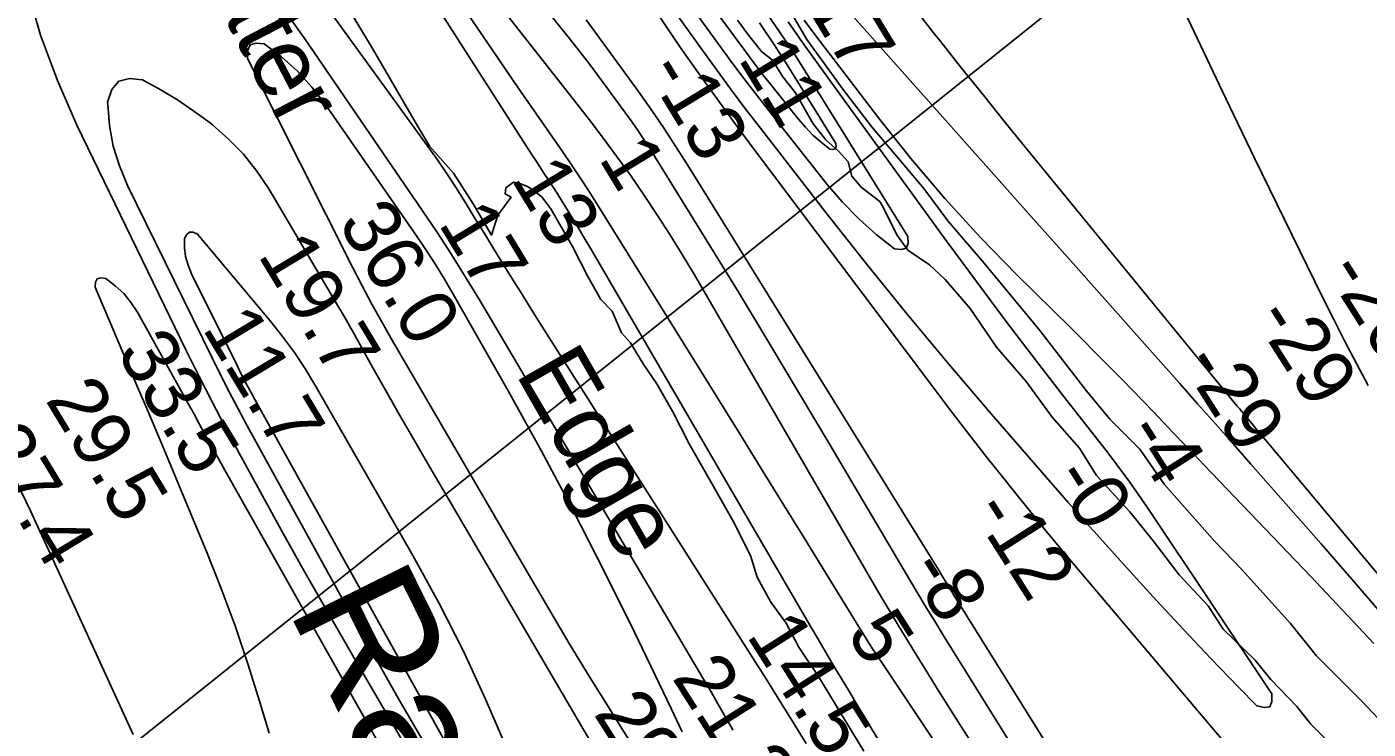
# Model space of a CAD drawing. Extents: x 3161615 to 3199515, y 867541 to 892976.
# Drawn here: x 3179855 to 3181424, y 883772 to 884594 of the extents above; entities that cross this region are included whole.
import ezdxf

# ---------------------------------------------------------------- set-up
doc = ezdxf.new("R2010")
doc.units = 0
for name, color, linetype in [('V-RIVR-EDGE', 7, 'Continuous'), ('V-RIVR-IDEN', 7, 'Continuous'), ('V-RIVR-RANG', 7, 'Continuous'), ('V-TOPO-DPTH', 7, 'Continuous'), ('V-TOPO-MINR', 7, 'Continuous'), ('V-TOPO-WATR', 7, 'Continuous')]:
    doc.layers.add(name, color=color, linetype=linetype)

msp = doc.modelspace()

# ---------------------------------------------------------------- linework, layer by layer
at = {"layer": 'V-RIVR-EDGE'}
for points in [[(3180222.5, 884629.8), (3180259.1, 884568.6), (3180305.2, 884489.3), (3180326.1, 884454.5), (3180354.1, 884422.9), (3180376.9, 884387.1), (3180398.3, 884350.3), (3180406, 884373.7), (3180421.3, 884394.6), (3180414.6, 884398.5), (3180415.1, 884405.6), (3180424.2, 884412.3), (3180430.9, 884411.3), (3180441.3, 884407), (3180457.1, 884395.5), (3180468, 884381.2), (3180493.2, 884337.2), (3180511.2, 884301.9), (3180526.4, 884275.2), (3180539.7, 884261.3), (3180550.6, 884236), (3180561.1, 884224.5), (3180575.8, 884199.7), (3180591.9, 884176.3), (3180610.5, 884143.8), (3180629.9, 884106.1), (3180654.6, 884062.6), (3180681.2, 884015.8), (3180701.6, 883975.7), (3180709.2, 883950.4), (3180725.3, 883920.8), (3180743.4, 883896.5), (3180758.1, 883868.3), (3180780.9, 883833.9), (3180834.1, 883746.5)], [(3181391.1, 883744.2), (3181357.3, 883778.1), (3181340.7, 883799.1), (3181310.2, 883830.7), (3181291.7, 883853.6), (3181254.6, 883889.5), (3181237, 883916.7), (3181203.2, 883953), (3181172.8, 883992.7), (3181145.2, 884026.6), (3181106.2, 884069.1), (3181086.3, 884101.1), (3181054.4, 884137.5), (3181024, 884179), (3180989.3, 884219.2), (3180958.4, 884264.6), (3180929.4, 884298.5), (3180910.8, 884315.7), (3180885.6, 884332.9), (3180872.8, 884350.6), (3180857.1, 884382.1), (3180852.8, 884389.8), (3180831, 884406.5), (3180820, 884419.4), (3180815.8, 884436.1), (3180804.4, 884448.5), (3180789.6, 884461.9), (3180774.9, 884480.6), (3180754, 884516.8), (3180739.2, 884535.5), (3180727.4, 884555.1), (3180714.5, 884565.1), (3180697.9, 884585.7), (3180686.5, 884601.9)], [(3180752.8, 884604.6), (3180767.5, 884579.3), (3180810.7, 884519.6), (3180843.1, 884477.5), (3180904.4, 884404.9), (3180932.4, 884367.1), (3180974.8, 884317.4), (3181039.9, 884238.6), (3181094.1, 884168.4), (3181122.1, 884134.9), (3181156.9, 884100), (3181185.4, 884058.9), (3181244.8, 883992), (3181276.2, 883959.5), (3181333.3, 883896), (3181363.2, 883858.7), (3181416.5, 883805.6), (3181476.9, 883741.6)]]:
    msp.add_lwpolyline(points, dxfattribs=at)
at = {"layer": 'V-RIVR-RANG'}
msp.add_line((3179577.1, 883433.2), (3181234.3, 884758.5), dxfattribs=at)
at = {"layer": 'V-TOPO-DPTH'}
for points in [[(3180112.2, 884965.1), (3180445.3, 884445.1), (3180450.2, 884437.7), (3180455, 884430.2), (3180459.9, 884422.7), (3180464.8, 884415.3), (3180472.2, 884404.1), (3180473.5, 884402.3), (3180474.7, 884400.4), (3180477, 884396.6), (3180488.2, 884378.5), (3180494.9, 884367.5), (3180501.6, 884356.5), (3180508.2, 884345.4), (3180514.7, 884334.3), (3180765.6, 883903.3), (3180782.3, 883874.8), (3180799.1, 883846.3), (3180816.1, 883818), (3180833.1, 883789.7), (3180861.5, 883743)], [(3180112.2, 884965.1), (3180445.3, 884445.1), (3180450.2, 884437.7), (3180455, 884430.2), (3180459.9, 884422.7), (3180464.8, 884415.3), (3180472.2, 884404.1), (3180473.5, 884402.3), (3180474.7, 884400.4), (3180477, 884396.6), (3180488.2, 884378.5), (3180494.9, 884367.5), (3180501.6, 884356.5), (3180508.2, 884345.4), (3180514.7, 884334.3), (3180765.6, 883903.3), (3180782.3, 883874.8), (3180799.1, 883846.3), (3180816.1, 883818), (3180833.1, 883789.7), (3180861.5, 883743)], [(3180498.7, 884766.9), (3180545.5, 884686), (3180563.3, 884656.3), (3180581.5, 884626.8), (3180600.5, 884597.9), (3180620, 884569.2), (3180640, 884540.9), (3180660.2, 884512.7), (3180680.6, 884484.8), (3180701.3, 884456.9), (3180911.3, 884177.4), (3180933.5, 884148.1), (3180955.8, 884119), (3180978.5, 884090), (3181001.3, 884061.2), (3181002.2, 884060), (3181024.8, 884032), (3181047.5, 884004), (3181070.5, 883976.3), (3181093.7, 883948.7), (3181306.1, 883697.9), (3181358.2, 883635.8), (3181409.8, 883573.3), (3181460.8, 883510.3)], [(3180696.8, 884644.8), (3180734.8, 884589.3), (3180742.2, 884578.4), (3180749.4, 884567.5), (3180756.5, 884556.4), (3180763.5, 884545.3), (3180885.6, 884348.8), (3180885.9, 884340.7), (3180883.8, 884335.1), (3180878.1, 884333.4), (3180870.1, 884334.3), (3180848.6, 884351.2), (3180828.1, 884369.3), (3180809.2, 884388.9), (3180791.3, 884409.7), (3180718.3, 884501.9), (3180706.1, 884517.5), (3180694, 884533.2), (3180682.1, 884549), (3180670.4, 884565), (3180584.5, 884683.7)], [(3180696.8, 884644.8), (3180734.8, 884589.3), (3180742.2, 884578.4), (3180749.4, 884567.5), (3180756.5, 884556.4), (3180763.5, 884545.3), (3180885.6, 884348.8), (3180885.9, 884340.7), (3180883.8, 884335.1), (3180878.1, 884333.4), (3180870.1, 884334.3), (3180848.6, 884351.2), (3180828.1, 884369.3), (3180809.2, 884388.9), (3180791.3, 884409.7), (3180718.3, 884501.9), (3180706.1, 884517.5), (3180694, 884533.2), (3180682.1, 884549), (3180670.4, 884565), (3180584.5, 884683.7)], [(3180372.3, 884664.6), (3180511.5, 884487), (3180528.3, 884465), (3180544.9, 884442.8), (3180561, 884420.3), (3180576.8, 884397.5), (3180592.1, 884374.5), (3180607.1, 884351.2), (3180621.6, 884327.6), (3180635.8, 884303.8), (3180834.9, 883960.6), (3180854.4, 883927.2), (3180874.2, 883894), (3180894.4, 883861), (3180914.7, 883828), (3180920.2, 883819.1), (3180943.7, 883782), (3180967.5, 883745)], [(3180967.5, 883745), (3180943.7, 883782), (3180920.2, 883819.1), (3180914.7, 883828), (3180894.4, 883861), (3180874.2, 883894), (3180854.4, 883927.2), (3180834.9, 883960.6), (3180635.8, 884303.8), (3180621.6, 884327.6), (3180607.1, 884351.2), (3180592.1, 884374.5), (3180576.8, 884397.5), (3180561, 884420.3), (3180544.9, 884442.8), (3180528.3, 884465), (3180511.5, 884487), (3180372.3, 884664.6)], [(3181424.4, 884174.4), (3181410.6, 884200), (3181397.1, 884225.8), (3181383.9, 884251.7), (3181370.9, 884277.7), (3181325.9, 884369.2), (3181291.6, 884439.5), (3181257.6, 884510.1), (3181224, 884580.8), (3181190.7, 884651.7)], [(3181424.4, 884174.4), (3181410.6, 884200), (3181397.1, 884225.8), (3181383.9, 884251.7), (3181370.9, 884277.7), (3181325.9, 884369.2), (3181291.6, 884439.5), (3181257.6, 884510.1), (3181224, 884580.8), (3181190.7, 884651.7)], [(3180680.9, 883771.3), (3180679.5, 883773.8), (3180678.1, 883776.3), (3180669.2, 883791.9), (3180663.4, 883802.1), (3180657.5, 883812.4), (3180651.5, 883822.6), (3180645.5, 883832.8), (3180384.3, 884274.5), (3180368.1, 884301.3), (3180351.6, 884327.8), (3180334.5, 884354), (3180317.1, 884380), (3180180.1, 884580), (3180138, 884639.4)], [(3180894.2, 884614.6), (3180915.8, 884587.1), (3180923.1, 884577.9), (3180948.5, 884545.8), (3180974, 884513.9), (3180999.6, 884482.1), (3181025.4, 884450.4), (3181271.1, 884150.4), (3181273.5, 884147.4), (3181274.8, 884145.9), (3181276, 884144.4), (3181284.2, 884134.5), (3181289.5, 884128.1), (3181294.8, 884121.6), (3181300.2, 884115.2), (3181305.6, 884108.8), (3181492, 883886.3)], [(3180894.2, 884614.6), (3180915.8, 884587.1), (3180923.1, 884577.9), (3180948.5, 884545.8), (3180974, 884513.9), (3180999.6, 884482.1), (3181025.4, 884450.4), (3181271.1, 884150.4), (3181273.5, 884147.4), (3181274.8, 884145.9), (3181276, 884144.4), (3181284.2, 884134.5), (3181289.5, 884128.1), (3181294.8, 884121.6), (3181300.2, 884115.2), (3181305.6, 884108.8), (3181492, 883886.3)], [(3181296.2, 883356.7), (3180938.2, 883931.3), (3180937.5, 883932.5), (3180935.3, 883936), (3180929.2, 883946), (3180925.5, 883952.2), (3180921.7, 883958.4), (3180918, 883964.5), (3180914.2, 883970.7), (3180627.8, 884432.7), (3180613.9, 884454.5), (3180599.8, 884476.1), (3180585.2, 884497.3), (3180570.3, 884518.4), (3180509.4, 884602.3)], [(3181296.2, 883356.7), (3180938.2, 883931.3), (3180937.5, 883932.5), (3180935.3, 883936), (3180929.2, 883946), (3180925.5, 883952.2), (3180921.7, 883958.4), (3180918, 883964.5), (3180914.2, 883970.7), (3180627.8, 884432.7), (3180613.9, 884454.5), (3180599.8, 884476.1), (3180585.2, 884497.3), (3180570.3, 884518.4), (3180509.4, 884602.3)], [(3180600.5, 884597.9), (3180620, 884569.2), (3180640, 884540.9), (3180660.2, 884512.7), (3180680.6, 884484.8), (3180701.3, 884456.9), (3180911.3, 884177.4), (3180933.5, 884148.1), (3180955.8, 884119), (3180978.5, 884090), (3181001.3, 884061.2), (3181002.2, 884060), (3181024.8, 884032), (3181047.5, 884004), (3181070.5, 883976.3), (3181093.7, 883948.7), (3181306.1, 883697.9)], [(3181430.8, 883872.7), (3181357.1, 883950.9), (3181232.5, 884081.1), (3181220.5, 884093.6), (3181208.5, 884106.2), (3181196.6, 884118.7), (3181184.6, 884131.3), (3181172.6, 884143.9), (3181160.6, 884156.4), (3181148.5, 884168.8), (3181136.4, 884181.3), (3181132.7, 884185.1), (3181118.6, 884199.4), (3181104.5, 884213.6), (3181090.4, 884227.7), (3181076.2, 884241.8), (3181012.8, 884304.3), (3180970.2, 884348.1), (3180928.8, 884393.1), (3180889.3, 884439.8), (3180851.1, 884487.6), (3180802, 884551.9), (3180789.4, 884568.5), (3180776.9, 884585.1), (3180764.5, 884601.9)], [(3181430.8, 883872.7), (3181357.1, 883950.9), (3181232.5, 884081.1), (3181220.5, 884093.6), (3181208.5, 884106.2), (3181196.6, 884118.7), (3181184.6, 884131.3), (3181172.6, 884143.9), (3181160.6, 884156.4), (3181148.5, 884168.8), (3181136.4, 884181.3), (3181132.7, 884185.1), (3181118.6, 884199.4), (3181104.5, 884213.6), (3181090.4, 884227.7), (3181076.2, 884241.8), (3181012.8, 884304.3), (3180970.2, 884348.1), (3180928.8, 884393.1), (3180889.3, 884439.8), (3180851.1, 884487.6), (3180802, 884551.9), (3180789.4, 884568.5), (3180776.9, 884585.1), (3180764.5, 884601.9)], [(3180821.9, 884605.8), (3180986.4, 884421.2), (3181029.6, 884372.6), (3181072.8, 884324.1), (3181116, 884275.5), (3181159.2, 884226.8), (3181203.7, 884176.6), (3181224.6, 884153.1), (3181245.4, 884129.5), (3181266.2, 884106), (3181287, 884082.5), (3181328, 884036.1), (3181369.1, 883989.3), (3181410.1, 883942.2), (3181450.7, 883894.9)], [(3181450.7, 883894.9), (3181410.1, 883942.2), (3181369.1, 883989.3), (3181328, 884036.1), (3181287, 884082.5), (3181266.2, 884106), (3181245.4, 884129.5), (3181224.6, 884153.1), (3181203.7, 884176.6), (3181159.2, 884226.8), (3181116, 884275.5), (3181072.8, 884324.1), (3181029.6, 884372.6), (3180986.4, 884421.2), (3180821.9, 884605.8)], [(3180319.8, 883756.6), (3180289.4, 883808.8), (3180259.6, 883861.3), (3180230.1, 883914), (3180112.7, 884127.4), (3180102.1, 884147.1), (3180091.6, 884166.9), (3180081.4, 884186.8), (3180071.5, 884206.8), (3179972.5, 884408.5), (3179963.2, 884431.3), (3179955.8, 884454.5), (3179951.6, 884478.6), (3179949.4, 884503.1), (3179949.3, 884505.9), (3179954.4, 884520.5), (3179962.4, 884530.4), (3179974.8, 884533.4), (3179990.2, 884531.8), (3180010.8, 884520.6), (3180030.9, 884508.7), (3180050.3, 884495.5), (3180069.2, 884481.6), (3180072.1, 884479.3), (3180090.9, 884462.7), (3180108.4, 884444.9), (3180123.8, 884425.2), (3180137.8, 884404.3), (3180220, 884265.6), (3180224.1, 884258.5), (3180228.3, 884251.3), (3180232.4, 884244.1), (3180236.5, 884236.9), (3180259.8, 884195.2), (3180275.6, 884167.2), (3180291.4, 884139.2), (3180307.5, 884111.3), (3180323.7, 884083.5), (3180525.1, 883739.3)]]:
    msp.add_lwpolyline(points, dxfattribs=at)
at = {"layer": 'V-TOPO-MINR'}
for points in [[(3179979.2, 883766.2), (3179880.1, 883982.1), (3179869.6, 884005), (3179858.9, 884027.8), (3179848.2, 884050.6), (3179837.4, 884073.4), (3179826.6, 884096.1), (3179815.6, 884118.8), (3179804.6, 884141.4), (3179793.5, 884164), (3179527, 884705), (3179525, 884709.1), (3179523.1, 884713.2), (3179521.3, 884717.3), (3179519.6, 884721.5), (3179496.7, 884778.4), (3179489.4, 884798), (3179482.8, 884817.8)], [(3180712, 884598.5), (3180731, 884570.3), (3180734.4, 884565.1), (3180737.8, 884560), (3180741.1, 884554.8), (3180744.4, 884549.6), (3180801.4, 884457.7), (3180801.6, 884454), (3180800.6, 884451.4), (3180797.9, 884450.6), (3180794.2, 884451), (3180784.1, 884458.9), (3180774.5, 884467.3), (3180765.7, 884476.5), (3180757.3, 884486.2), (3180723.2, 884528.9), (3180717.3, 884536.3), (3180711.6, 884543.8), (3180705.9, 884551.3), (3180700.2, 884558.8), (3180510.9, 884815.6)], [(3179842.4, 884694.2), (3179855.1, 884638.8), (3179870.6, 884584.3), (3179890.5, 884531.2), (3179913.2, 884479.1), (3180040.9, 884216.3), (3180056.1, 884185.8), (3180071.5, 884155.4), (3180087.3, 884125.2), (3180103.4, 884095.1), (3180125.3, 884054.8), (3180152.8, 884004.9), (3180180.6, 883955.1), (3180208.8, 883905.6), (3180237.4, 883856.3), (3180370.5, 883628.7)], [(3180696.8, 884644.8), (3180734.8, 884589.3), (3180742.2, 884578.4), (3180749.4, 884567.5), (3180756.5, 884556.4), (3180763.5, 884545.3), (3180885.6, 884348.8), (3180885.9, 884340.7), (3180883.8, 884335.1), (3180878.1, 884333.4), (3180870.1, 884334.3), (3180848.6, 884351.2), (3180828.1, 884369.3), (3180809.2, 884388.9), (3180791.3, 884409.7), (3180718.3, 884501.9), (3180706.1, 884517.5), (3180694, 884533.2), (3180682.1, 884549), (3180670.4, 884565), (3180584.5, 884683.7)], [(3180372.3, 884664.6), (3180511.5, 884487), (3180528.3, 884465), (3180544.9, 884442.8), (3180561, 884420.3), (3180576.8, 884397.5), (3180592.1, 884374.5), (3180607.1, 884351.2), (3180621.6, 884327.6), (3180635.8, 884303.8), (3180834.9, 883960.6), (3180854.4, 883927.2), (3180874.2, 883894), (3180894.4, 883861), (3180914.7, 883828), (3180920.2, 883819.1), (3180943.7, 883782), (3180967.5, 883745)], [(3181424.4, 884174.4), (3181410.6, 884200), (3181397.1, 884225.8), (3181383.9, 884251.7), (3181370.9, 884277.7), (3181325.9, 884369.2), (3181291.6, 884439.5), (3181257.6, 884510.1), (3181224, 884580.8), (3181190.7, 884651.7)], [(3180138, 884639.4), (3180180.1, 884580), (3180317.1, 884380), (3180334.5, 884354), (3180351.6, 884327.8), (3180368.1, 884301.3), (3180384.3, 884274.5), (3180645.5, 883832.8), (3180651.5, 883822.6), (3180657.5, 883812.4), (3180663.4, 883802.1), (3180669.2, 883791.9), (3180678.1, 883776.3), (3180679.5, 883773.8), (3180680.9, 883771.3)], [(3180358, 884628.3), (3180393.7, 884575.3), (3180429.8, 884522.5), (3180481.5, 884448.1), (3180492.1, 884432.7), (3180502.4, 884417.2), (3180512.6, 884401.5), (3180522.5, 884385.7), (3180687.7, 884119.7), (3180713.2, 884078.6), (3180738.7, 884037.4), (3180764.2, 883996.2), (3180789.6, 883955), (3180831.4, 883886.9), (3180835.9, 883879.7), (3180840.4, 883872.6), (3180845, 883865.4), (3180849.7, 883858.4), (3181294, 883192)], [(3180745.4, 884599.8), (3180762.4, 884575.8), (3180779.6, 884551.9), (3180796.8, 884528.1), (3180931.3, 884342.9), (3180965.8, 884295.9), (3181000.7, 884249.2), (3181036, 884202.8), (3181071.7, 884156.7), (3181117.5, 884098.2), (3181130.4, 884081.4), (3181142.9, 884064.5), (3181155.1, 884047.2), (3181167, 884029.8), (3181311.4, 883813.8), (3181311.5, 883804.7), (3181309.1, 883798.7), (3181302.8, 883797.6), (3181293.9, 883799.6), (3181272.5, 883821.6), (3181240.3, 883855.1), (3181208.2, 883888.9), (3181176.6, 883923), (3181145.2, 883957.3), (3181102.7, 884004.3), (3181092.8, 884015.3), (3181082.9, 884026.5), (3181073.1, 884037.6), (3181063.3, 884048.8), (3180983, 884141.4), (3180933.5, 884199.4), (3180884.7, 884257.8), (3180836.9, 884317.1), (3180789.7, 884376.8), (3180713.1, 884475.3), (3180694.9, 884499), (3180676.9, 884522.9), (3180659.3, 884547), (3180641.8, 884571.2), (3180602.4, 884626.6)], [(3180894.2, 884614.6), (3180915.8, 884587.1), (3180923.1, 884577.9), (3180948.5, 884545.8), (3180974, 884513.9), (3180999.6, 884482.1), (3181025.4, 884450.4), (3181271.1, 884150.4), (3181273.5, 884147.4), (3181274.8, 884145.9), (3181276, 884144.4), (3181284.2, 884134.5), (3181289.5, 884128.1), (3181294.8, 884121.6), (3181300.2, 884115.2), (3181305.6, 884108.8), (3181492, 883886.3)], [(3180212.7, 884607.3), (3180323.3, 884455.2), (3180335.2, 884438.5), (3180346.7, 884421.6), (3180357.9, 884404.4), (3180368.8, 884387.1), (3180368.9, 884386.9), (3180379.5, 884369.5), (3180390.1, 884352.1), (3180400.8, 884334.7), (3180411.5, 884317.4), (3180422.2, 884300), (3180433, 884282.7), (3180443.9, 884265.5), (3180454.8, 884248.2), (3180704, 883856.2), (3180719.8, 883831.2), (3180735.6, 883806), (3180751.2, 883780.8), (3180766.8, 883755.6)], [(3180466.8, 884608.7), (3180489.9, 884580.3), (3180512.3, 884551.3), (3180534.2, 884521.9), (3180563, 884482.3), (3180570, 884472.3), (3180576.9, 884462.3), (3180583.6, 884452), (3180590.1, 884441.7), (3180650.5, 884343.7), (3180686.9, 884284.2), (3180723.1, 884224.6), (3180759, 884164.8), (3180794.6, 884104.8), (3180887.6, 883947.5), (3180897.3, 883931.2), (3180907.1, 883914.9), (3180917, 883898.7), (3180927, 883882.5), (3181048.6, 883687.2)], [(3180509.4, 884602.3), (3180570.3, 884518.4), (3180585.2, 884497.3), (3180599.8, 884476.1), (3180613.9, 884454.5), (3180627.8, 884432.7), (3180914.2, 883970.7), (3180918, 883964.5), (3180921.7, 883958.4), (3180925.5, 883952.2), (3180929.2, 883946), (3180935.3, 883936), (3180937.5, 883932.5), (3180938.2, 883931.3), (3181296.2, 883356.7)], [(3181306.1, 883697.9), (3181093.7, 883948.7), (3181070.5, 883976.3), (3181047.5, 884004), (3181024.8, 884032), (3181002.2, 884060), (3181001.3, 884061.2), (3180978.5, 884090), (3180955.8, 884119), (3180933.5, 884148.1), (3180911.3, 884177.4), (3180701.3, 884456.9), (3180680.6, 884484.8), (3180660.2, 884512.7), (3180640, 884540.9), (3180620, 884569.2), (3180600.5, 884597.9)], [(3180764.5, 884601.9), (3180776.9, 884585.1), (3180789.4, 884568.5), (3180802, 884551.9), (3180851.1, 884487.6), (3180889.3, 884439.8), (3180928.8, 884393.1), (3180970.2, 884348.1), (3181012.8, 884304.3), (3181076.2, 884241.8), (3181090.4, 884227.7), (3181104.5, 884213.6), (3181118.6, 884199.4), (3181132.7, 884185.1), (3181136.4, 884181.3), (3181148.5, 884168.8), (3181160.6, 884156.4), (3181172.6, 884143.9), (3181184.6, 884131.3), (3181196.6, 884118.7), (3181208.5, 884106.2), (3181220.5, 884093.6), (3181232.5, 884081.1), (3181357.1, 883950.9), (3181430.8, 883872.7)], [(3181450.7, 883894.9), (3181410.1, 883942.2), (3181369.1, 883989.3), (3181328, 884036.1), (3181287, 884082.5), (3181266.2, 884106), (3181245.4, 884129.5), (3181224.6, 884153.1), (3181203.7, 884176.6), (3181159.2, 884226.8), (3181116, 884275.5), (3181072.8, 884324.1), (3181029.6, 884372.6), (3180986.4, 884421.2), (3180821.9, 884605.8)], [(3180580.5, 883725.6), (3180538.7, 883792.5), (3180514, 883832.6), (3180489.5, 883872.7), (3180465.4, 883913.1), (3180441.6, 883953.7), (3180282.5, 884226.8), (3180270.4, 884248.1), (3180258.5, 884269.6), (3180247, 884291.2), (3180235.8, 884313), (3180113.1, 884557), (3180113.4, 884566.5), (3180116.2, 884573), (3180123.1, 884575), (3180132.5, 884574), (3180152.6, 884558.7), (3180171.5, 884542), (3180188.4, 884523.4), (3180203.9, 884503.4), (3180310.7, 884349.5), (3180322, 884332.8), (3180332.9, 884315.9), (3180343.4, 884298.7), (3180353.6, 884281.3), (3180417.8, 884168.1), (3180456.4, 884098.4), (3180494.1, 884028.2), (3180530.3, 883957.2), (3180565.6, 883885.7), (3180608.5, 883796.5), (3180621.7, 883769.3)], [(3180525.1, 883739.3), (3180323.7, 884083.5), (3180307.5, 884111.3), (3180291.4, 884139.2), (3180275.6, 884167.2), (3180259.8, 884195.2), (3180236.5, 884236.9), (3180232.4, 884244.1), (3180228.3, 884251.3), (3180224.1, 884258.5), (3180220, 884265.6), (3180137.8, 884404.3), (3180123.8, 884425.2), (3180108.4, 884444.9), (3180090.9, 884462.7), (3180072.1, 884479.3), (3180069.2, 884481.6), (3180050.3, 884495.5), (3180030.9, 884508.7), (3180010.8, 884520.6), (3179990.2, 884531.8), (3179974.8, 884533.4), (3179962.4, 884530.4), (3179954.4, 884520.5), (3179949.3, 884505.9), (3179949.4, 884503.1), (3179951.6, 884478.6), (3179955.8, 884454.5), (3179963.2, 884431.3), (3179972.5, 884408.5), (3180071.5, 884206.8), (3180081.4, 884186.8), (3180091.6, 884166.9), (3180102.1, 884147.1), (3180112.7, 884127.4), (3180230.1, 883914), (3180259.6, 883861.3), (3180289.4, 883808.8), (3180319.8, 883756.6)], [(3180416.4, 883749.9), (3180391.6, 883807.6), (3180365.3, 883864.5), (3180336.7, 883920.3), (3180306.6, 883975.4), (3180192.9, 884173.4), (3180180.7, 884193.4), (3180167.8, 884212.9), (3180153.9, 884231.8), (3180139.4, 884250.1), (3180054.5, 884351.3), (3180049.5, 884353.6), (3180045.2, 884353.9), (3180041.9, 884351.1), (3180039.2, 884346.2), (3180039.4, 884335.6), (3180040.6, 884325.2), (3180043.5, 884315.1), (3180047.5, 884305.2), (3180100.7, 884197.7), (3180105.7, 884187.7), (3180110.8, 884177.8), (3180116.1, 884168), (3180121.5, 884158.2), (3180386.3, 883682)], [(3180138.3, 883767.8), (3180127.5, 883804.1), (3180113.5, 883848.8), (3180098.5, 883893.1), (3180082.2, 883936.9), (3180064.9, 883980.4), (3180030.2, 884063.7), (3180018.9, 884090.8), (3180007.6, 884117.8), (3179996.2, 884144.8), (3179984.8, 884171.8), (3179934.8, 884289.4), (3179935.2, 884295.2), (3179937.1, 884299.2), (3179941.4, 884300.4), (3179947.2, 884299.7), (3179958.2, 884291.2), (3179968.3, 884281.9), (3179976.8, 884271.1), (3179984.5, 884259.5), (3180045.9, 884149.2), (3180047.7, 884146), (3180049.4, 884142.9), (3180051.2, 884139.6), (3180052.9, 884136.4), (3180061.6, 884120.3), (3180067.8, 884109.1), (3180073.9, 884097.9), (3180080.1, 884086.7), (3180086.4, 884075.5), (3180332.5, 883638.7)]]:
    msp.add_lwpolyline(points, dxfattribs=at)
at = {"layer": 'V-TOPO-WATR'}
msp.add_lwpolyline([(3180112.2, 884965.1), (3180445.3, 884445.1), (3180450.2, 884437.7), (3180455, 884430.2), (3180459.9, 884422.7), (3180464.8, 884415.3), (3180472.2, 884404.1), (3180473.5, 884402.3), (3180474.7, 884400.4), (3180477, 884396.6), (3180488.2, 884378.5), (3180494.9, 884367.5), (3180501.6, 884356.5), (3180508.2, 884345.4), (3180514.7, 884334.3), (3180765.6, 883903.3), (3180782.3, 883874.8), (3180799.1, 883846.3), (3180816.1, 883818), (3180833.1, 883789.7), (3180861.5, 883743)], dxfattribs=at)

# ---------------------------------------------------------------- texts
at = {"layer": 'V-RIVR-IDEN'}
for s, height, rotation, p in [('Water', 83, 297.4555, (3180019.2, 884732.2)), ('Edge', 83, 299.7696, (3180425.7, 884188.9)), ('Raccourci', 150, 296.3459, (3180159.3, 883913.3))]:
    msp.add_text(s, height=height, rotation=rotation, dxfattribs=at).set_placement(p)
at = {"layer": 'V-RIVR-RANG'}
for s, rotation, p in [('-17', 301.2672, (3180749.6, 884645.3)), ('11', 301.2672, (3180686.3, 884556.8)), ('-13', 301.2672, (3180578.2, 884542.2)), ('1', 301.2672, (3180523.1, 884440.2)), ('13', 301.2672, (3180420.7, 884416.1)), ('36.0', 301.2672, (3180218, 884364.7)), ('17', 301.2672, (3180335.5, 884363.9)), ('19.7', 301.0383, (3180124.3, 884327.2)), ('-26', 302.4656, (3181373.6, 884307.4)), ('11.7', 301.0383, (3180059.3, 884241.3)), ('-29', 302.4656, (3181289.3, 884253.6)), ('33.5', 301.2672, (3179959, 884213.2)), ('-29', 302.4656, (3181204.9, 884200)), ('29.5', 301.2672, (3179875.7, 884157.8)), ('27.4', 301.2672, (3179790.8, 884104.9)), ('-4', 302.4656, (3181137.8, 884119.3)), ('-0', 302.4656, (3181052.8, 884066.6)), ('-12', 302.4656, (3180959.1, 884027.5)), ('-8', 302.4656, (3180884, 883959.2)), ('5', 302.4656, (3180813.2, 883884.3)), ('14.5', 302.4656, (3180695.9, 883882.3)), ('21.3', 302.4656, (3180608.9, 883832.8)), ('29.3', 302.4656, (3180517.1, 883790.8))]:
    msp.add_text(s, height=67, rotation=rotation, dxfattribs=at).set_placement(p)

doc.saveas('drawing.dxf')
